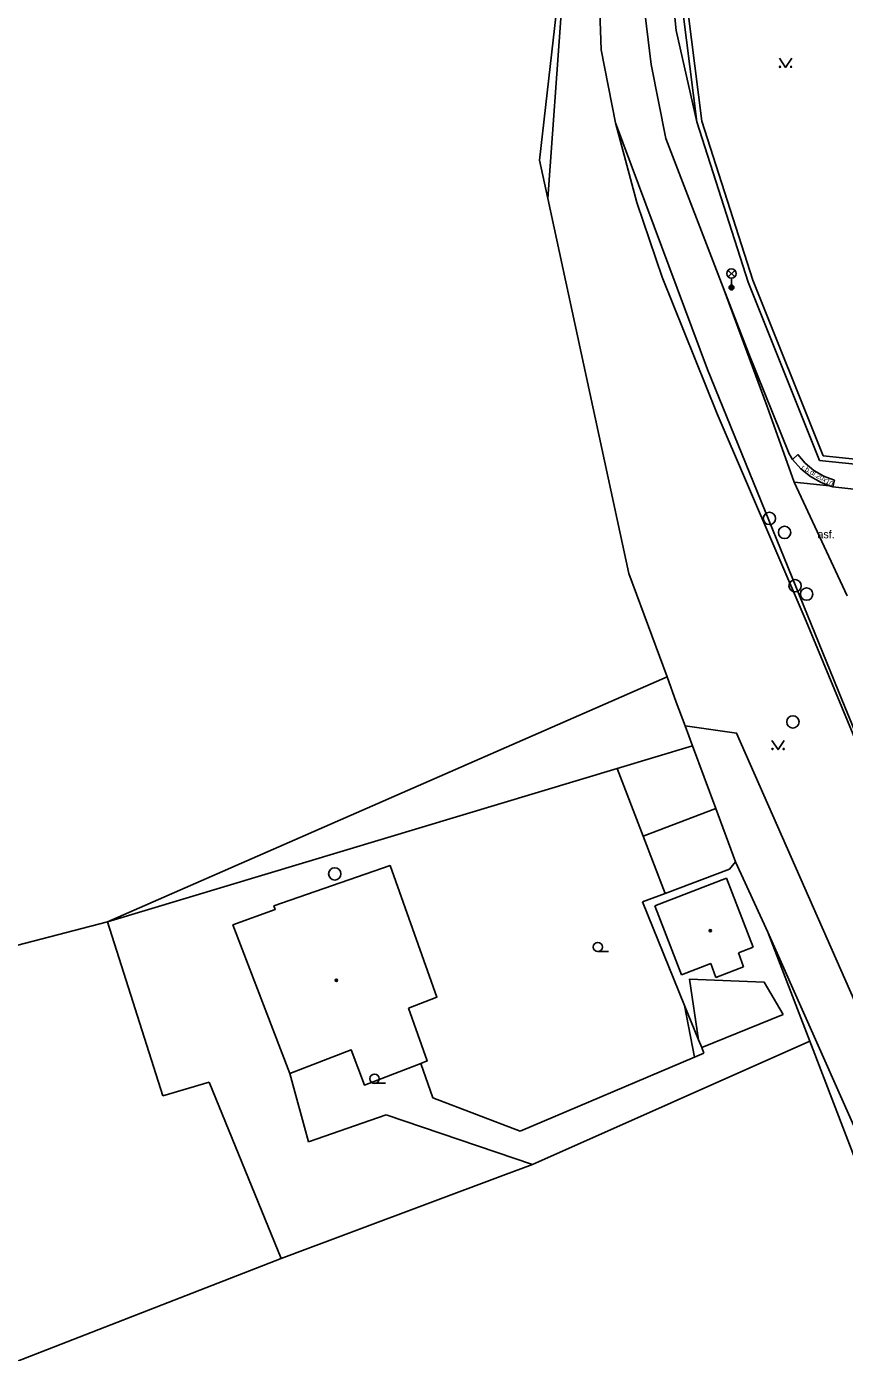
# Model space of a CAD drawing. Extents: x -595546 to -593986, y -1160845 to -1159202.
# Drawn here: x -594634.5 to -594568, y -1159895.1 to -1159787.4 of the extents above; entities that cross this region are included whole.
import ezdxf

# ---------------------------------------------------------------- set-up
doc = ezdxf.new("R2010")
doc.units = 0
for name, color, linetype in [('DOP - budovy nerozlisene - VP', 7, 'Continuous'), ('DOP - rozhrani ploch obecne', 7, 'Continuous'), ('Level 27', 7, 'Continuous'), ('Level 33', 7, 'Continuous'), ('Level 36', 7, 'Continuous'), ('Level 39', 7, 'Continuous'), ('Specificka linie pasportu komunikaci', 7, 'Continuous'), ('TM - komunikace - VP', 7, 'Continuous'), ('TM - letecke snimky - pomocna linie', 7, 'Continuous'), ('TM - plot drateny_ kovovy - VP', 7, 'Continuous'), ('TM - podezdivka plotu - VP', 7, 'Continuous'), ('TM - pomocna konstrukcni linie', 7, 'Continuous'), ('TM - popis povrchu', 7, 'Continuous'), ('TM - rozhrani mezi zpev. plochami mezi sebou - VP', 7, 'Continuous')]:
    doc.layers.add(name, color=color, linetype=linetype)

msp = doc.modelspace()

# ---------------------------------------------------------------- linework, layer by layer
at = {"layer": 'DOP - budovy nerozlisene - VP'}
for points in [[(-594583.44, -1159858.85), (-594577.61, -1159856.62)], [(-594577.61, -1159856.62), (-594575.43, -1159862.2)], [(-594581.26, -1159864.47), (-594583.44, -1159858.85)], [(-594575.43, -1159862.2), (-594576.63, -1159862.68)], [(-594576.63, -1159862.68), (-594576.21, -1159863.8)], [(-594578.87, -1159863.53), (-594581.26, -1159864.47)], [(-594578.46, -1159864.67), (-594578.87, -1159863.53)], [(-594576.21, -1159863.8), (-594578.46, -1159864.67)]]:
    msp.add_lwpolyline(points, dxfattribs=at)
at = {"layer": 'DOP - rozhrani ploch obecne'}
for points in [[(-594592.79, -1159798.3), (-594590.81, -1159780.92)], [(-594592.12, -1159801.41), (-594591.02, -1159786.02)], [(-594592.12, -1159801.41), (-594592.79, -1159798.3)], [(-594585.54, -1159831.86), (-594592.12, -1159801.41)], [(-594582.43, -1159840.26), (-594585.54, -1159831.86)], [(-594580.96, -1159844.23), (-594581.68, -1159842.3), (-594582.43, -1159840.26)], [(-594580.36, -1159845.85), (-594580.96, -1159844.23)], [(-594586.48, -1159847.69), (-594580.36, -1159845.85)], [(-594578.47, -1159850.94), (-594580.36, -1159845.85)], [(-594627.9, -1159860.15), (-594586.48, -1159847.69)], [(-594576.86, -1159855.29), (-594578.47, -1159850.94)], [(-594576.86, -1159855.29), (-594577.36, -1159855.88)], [(-594574.25, -1159860.99), (-594576.86, -1159855.29)], [(-594577.36, -1159855.88), (-594582.59, -1159857.85)], [(-594582.59, -1159857.85), (-594584.42, -1159858.54)], [(-594584.42, -1159858.54), (-594581.01, -1159866.94)], [(-594635.31, -1159862.08), (-594627.9, -1159860.15)], [(-594623.41, -1159874.29), (-594627.9, -1159860.15)], [(-594554.05, -1159906.48), (-594574.25, -1159860.99)], [(-594574.25, -1159860.99), (-594570.82, -1159869.85)], [(-594581.01, -1159866.94), (-594579.88, -1159869.74)], [(-594579.88, -1159869.74), (-594579.62, -1159870.37)], [(-594593.37, -1159879.86), (-594570.82, -1159869.85)], [(-594579.44, -1159870.82), (-594580.19, -1159871.14)], [(-594579.62, -1159870.37), (-594579.44, -1159870.82)], [(-594570.82, -1159869.85), (-594562.88, -1159890.58)], [(-594601.46, -1159874.44), (-594602.45, -1159871.65)], [(-594580.19, -1159871.14), (-594594.37, -1159877.17)], [(-594613.1, -1159872.47), (-594611.58, -1159878.02)], [(-594619.63, -1159873.18), (-594623.41, -1159874.29)], [(-594613.8, -1159887.5), (-594619.63, -1159873.18)], [(-594594.37, -1159877.17), (-594601.46, -1159874.44)], [(-594611.58, -1159878.02), (-594605.27, -1159875.82)], [(-594605.27, -1159875.82), (-594593.37, -1159879.86)], [(-594595.79, -1159880.76), (-594593.37, -1159879.86)], [(-594613.8, -1159887.5), (-594595.79, -1159880.76)], [(-594638.92, -1159897.27), (-594613.8, -1159887.5)]]:
    msp.add_lwpolyline(points, dxfattribs=at)
at = {"layer": 'Level 27'}
for centre in [(-594574.12, -1159827.39), (-594572.88, -1159828.52), (-594572.03, -1159832.86), (-594571.09, -1159833.53), (-594572.21, -1159843.92), (-594609.44, -1159856.26)]:
    msp.add_circle(centre, 0.5, dxfattribs=at)
at = {"layer": 'Level 33'}
for p, q in [((-594577.46, -1159807.77), (-594576.93, -1159807.24)), ((-594577.46, -1159807.24), (-594576.93, -1159807.77)), ((-594577.2, -1159807.88), (-594577.2, -1159808.63))]:
    msp.add_line(p, q, dxfattribs=at)
for centre, radius in [((-594577.2, -1159807.5), 0.375), ((-594577.2, -1159808.63), 0.2), ((-594577.2, -1159808.63), 0.145), ((-594577.2, -1159808.63), 0.0876)]:
    msp.add_circle(centre, radius, dxfattribs=at)
at = {"layer": 'Level 36'}
for p, q in [((-594588.06, -1159862.57), (-594587.18, -1159862.57)), ((-594606.2, -1159873.27), (-594605.32, -1159873.27))]:
    msp.add_line(p, q, dxfattribs=at)
for points in [[(-594573.3, -1159790.01), (-594572.8, -1159790.76), (-594572.3, -1159790.01)], [(-594573.91, -1159845.42), (-594573.41, -1159846.17), (-594572.91, -1159845.42)]]:
    msp.add_lwpolyline(points, dxfattribs=at)
for centre, radius in [((-594573.25, -1159790.71), 0.05), ((-594572.35, -1159790.71), 0.05), ((-594573.86, -1159846.12), 0.05), ((-594572.96, -1159846.12), 0.05), ((-594588.06, -1159862.2), 0.375), ((-594606.2, -1159872.9), 0.375)]:
    msp.add_circle(centre, radius, dxfattribs=at)
at = {"layer": 'Level 39'}
for centre, radius in [((-594578.92, -1159860.87), 0.09), ((-594578.92, -1159860.87), 0.0398), ((-594609.3, -1159864.9), 0.09), ((-594609.3, -1159864.9), 0.0398)]:
    msp.add_circle(centre, radius, dxfattribs=at)
at = {"layer": 'Specificka linie pasportu komunikaci'}
for points in [[(-594582.8, -1159773.1), (-594582.27, -1159782.16), (-594581.7, -1159787.75), (-594580.02, -1159795.17)], [(-594586.63, -1159795.25), (-594584.88, -1159801.73), (-594582.83, -1159807.79), (-594578.37, -1159818.9), (-594571.13, -1159835.74), (-594560.28, -1159861.92), (-594560.09, -1159862.37), (-594543.98, -1159901.22)], [(-594572.1, -1159824.44), (-594574.29, -1159818.3), (-594577.87, -1159808.62)], [(-594569.22, -1159824.73), (-594572.1, -1159824.44)]]:
    msp.add_lwpolyline(points, dxfattribs=at)
at = {"layer": 'TM - komunikace - VP'}
for points in [[(-594587.79, -1159789.34), (-594588.33, -1159773.75)], [(-594584.34, -1159785.4), (-594583.73, -1159790.52)], [(-594586.63, -1159795.25), (-594587.79, -1159789.34)], [(-594583.73, -1159790.52), (-594582.53, -1159796.53)], [(-594579.15, -1159815.28), (-594586.63, -1159795.25)], [(-594582.53, -1159796.53), (-594577.87, -1159808.62)], [(-594577.87, -1159808.62), (-594575.79, -1159814.02)], [(-594572.52, -1159822.15), (-594575.79, -1159814.02)], [(-594579.15, -1159815.28), (-594568.23, -1159842.1)], [(-594572.23, -1159822.6), (-594572.52, -1159822.15)], [(-594569.22, -1159824.73), (-594569.9, -1159824.47), (-594570.77, -1159823.98), (-594571.56, -1159823.35), (-594572.23, -1159822.6)], [(-594568.96, -1159824.83), (-594569.22, -1159824.73)], [(-594568.96, -1159824.83), (-594565.09, -1159825.26)], [(-594543.98, -1159901.22), (-594559.98, -1159862.22), (-594560.09, -1159861.95), (-594568.23, -1159842.1)]]:
    msp.add_lwpolyline(points, dxfattribs=at)
at = {"layer": 'TM - letecke snimky - pomocna linie'}
for points in [[(-594627.9, -1159860.15), (-594582.43, -1159840.26)], [(-594545.31, -1159910.35), (-594552.05, -1159900.91), (-594576.79, -1159844.82), (-594580.96, -1159844.23)], [(-594586.48, -1159847.69), (-594584.38, -1159853.19)], [(-594584.38, -1159853.19), (-594578.47, -1159850.94)], [(-594584.38, -1159853.19), (-594582.59, -1159857.85)], [(-594613.1, -1159872.47), (-594617.71, -1159860.4), (-594614.28, -1159859.16), (-594614.38, -1159858.86), (-594604.94, -1159855.59), (-594601.14, -1159866.28), (-594603.44, -1159867.17)], [(-594579.88, -1159869.74), (-594580.6, -1159864.8), (-594574.54, -1159865.06), (-594573, -1159867.68)], [(-594603.44, -1159867.17), (-594601.92, -1159871.45), (-594602.45, -1159871.65)], [(-594580.19, -1159871.14), (-594581.01, -1159866.94)], [(-594573, -1159867.68), (-594579.62, -1159870.37)], [(-594602.45, -1159871.65), (-594607.03, -1159873.42), (-594608.1, -1159870.56), (-594613.1, -1159872.47)]]:
    msp.add_lwpolyline(points, dxfattribs=at)
at = {"layer": 'TM - plot drateny_ kovovy - VP'}
for points in [[(-594579.62, -1159795.12), (-594582.4, -1159773.05)], [(-594569.76, -1159822.31), (-594575.47, -1159808.05), (-594579.62, -1159795.12)], [(-594560.89, -1159825.68), (-594560.63, -1159823.25), (-594569.76, -1159822.31)]]:
    msp.add_lwpolyline(points, dxfattribs=at)
at = {"layer": 'TM - podezdivka plotu - VP'}
for points in [[(-594582.8, -1159773.1), (-594580.02, -1159795.17)], [(-594580.02, -1159795.17), (-594575.84, -1159808.2)], [(-594575.84, -1159808.2), (-594570.04, -1159822.68)], [(-594561.29, -1159825.64), (-594561.07, -1159823.61), (-594570.04, -1159822.68)]]:
    msp.add_lwpolyline(points, dxfattribs=at)
at = {"layer": 'TM - pomocna konstrukcni linie'}
msp.add_lwpolyline([(-594567.8, -1159833.68), (-594572.1, -1159824.44)], dxfattribs=at)
at = {"layer": 'TM - rozhrani mezi zpev. plochami mezi sebou - VP'}
for points in [[(-594572.23, -1159822.6), (-594571.82, -1159822.21)], [(-594571.82, -1159822.21), (-594571.21, -1159822.91), (-594570.5, -1159823.5), (-594569.7, -1159823.96), (-594569.5, -1159824.04)], [(-594569.5, -1159824.04), (-594568.83, -1159824.29)], [(-594568.96, -1159824.83), (-594568.83, -1159824.29)]]:
    msp.add_lwpolyline(points, dxfattribs=at)

# ---------------------------------------------------------------- texts
at = {"layer": 'TM - popis povrchu'}
msp.add_text('r.b.dl.20x10', height=0.4, rotation=330, dxfattribs=at).set_placement((-594571.56, -1159823.35))
msp.add_text('asf.', height=0.65, dxfattribs=at).set_placement((-594570.21, -1159829))

doc.saveas('drawing.dxf')
